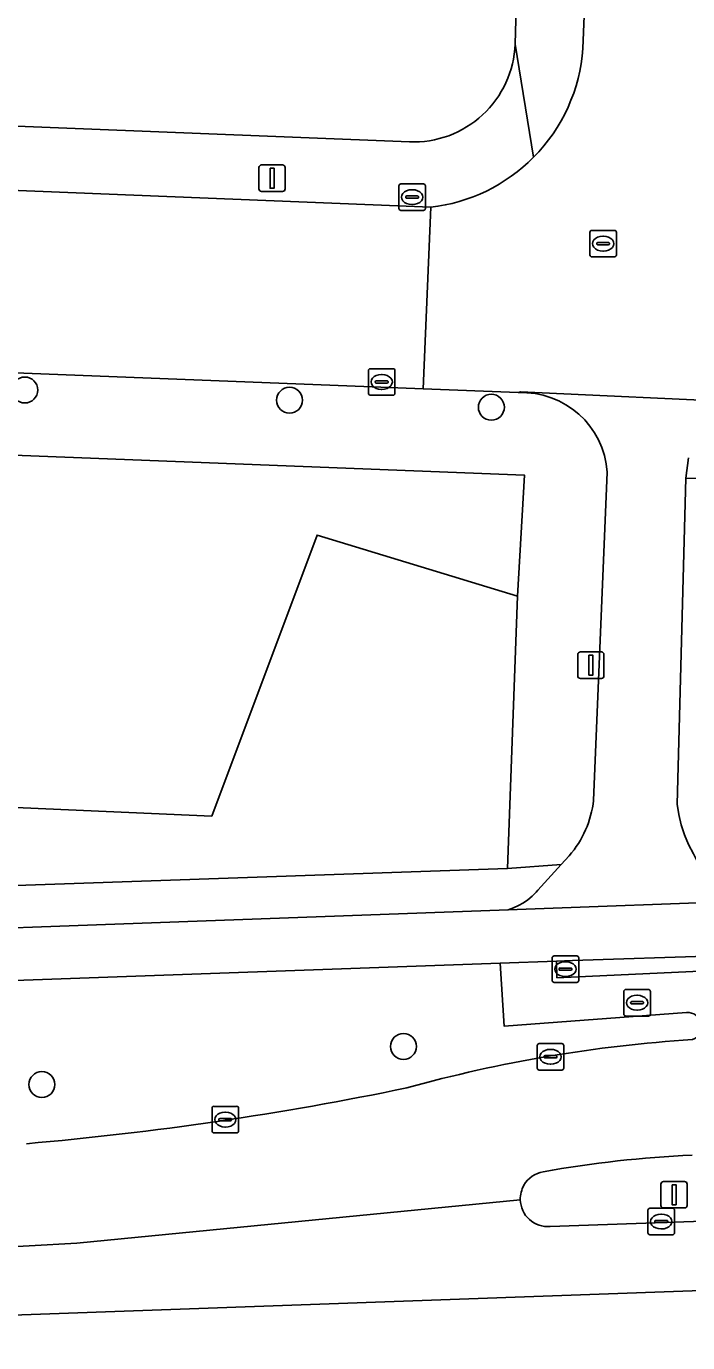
# Model space of a CAD drawing. Extents: x 161354 to 162026, y 386504 to 387460.
# Drawn here: x 161584.48 to 161609.4, y 386510.8 to 386560.43 of the extents above; entities that cross this region are included whole.
import ezdxf

# ---------------------------------------------------------------- set-up
doc = ezdxf.new("R2010")
doc.units = 0
for name, color, linetype in [('IMGEO_Berm_groen', 7, 'Continuous'), ('IMGEO_Boom', 7, 'Continuous'), ('IMGEO_Erf', 7, 'Continuous'), ('IMGEO_Fietspad_gesloten', 7, 'Continuous'), ('IMGEO_Fietspad_open', 7, 'Continuous'), ('IMGEO_Groenvoorziening', 7, 'Continuous'), ('IMGEO_Kolk', 7, 'Continuous'), ('IMGEO_Lichtmast', 7, 'Continuous'), ('IMGEO_Rijbaan_lokaal_open', 7, 'Continuous'), ('IMGEO_Rijbaan_regionaal_gesloten', 7, 'Continuous'), ('IMGEO_Rioolput', 7, 'Continuous'), ('IMGEO_Verkeerseiland_gesloten', 7, 'Continuous'), ('IMGEO_Voetpad_open', 7, 'Continuous')]:
    doc.layers.add(name, color=color, linetype=linetype)

msp = doc.modelspace()

# ---------------------------------------------------------------- linework, layer by layer
at = {"layer": 'IMGEO_Berm_groen'}
for points in [[(161628.584, 386525.675), (161621.305, 386525.728), (161605.053, 386525.207), (161604.457, 386525.185), (161604.471, 386524.558), (161612.838, 386524.948), (161612.862, 386522.785)], [(161609.358, 386523.247), (161602.481, 386522.734), (161602.335, 386525.109), (161565.359, 386523.787), (161564.071, 386523.717)]]:
    msp.add_lwpolyline(points, dxfattribs=at)
for centre, radius, start, end in [((161609.39, 386522.718), 0.53, 290.4652, 93.4416), ((161612.88, 386469.983), 52.343, 93.6197, 105.5846), ((161573.698, 386641.69), 123.862, 274.99211, 281.70078)]:
    msp.add_arc(centre, radius, start, end, dxfattribs=at)
at = {"layer": 'IMGEO_Boom'}
for centre in [(161584.418, 386546.717), (161594.396, 386546.333), (161602.001, 386546.066), (161598.688, 386521.966), (161585.062, 386520.528)]:
    msp.add_circle(centre, 0.489, dxfattribs=at)
at = {"layer": 'IMGEO_Erf'}
for points in [[(161602.893, 386559.762), (161603.009, 386563.881)], [(161500, 386560.017), (161598.914, 386556.074)]]:
    msp.add_lwpolyline(points, dxfattribs=at)
msp.add_arc((161599.069, 386559.898), 3.827, 267.6832, 357.9695, dxfattribs=at)
at = {"layer": 'IMGEO_Fietspad_gesloten'}
for points in [[(161628.675, 386527.682), (161621.19, 386527.779), (161612.144, 386527.468), (161602.639, 386527.118), (161566.083, 386525.787)], [(161564.071, 386523.717), (161565.359, 386523.787), (161602.335, 386525.109), (161604.457, 386525.185), (161605.053, 386525.207), (161621.305, 386525.728), (161628.584, 386525.675)]]:
    msp.add_lwpolyline(points, dxfattribs=at)
at = {"layer": 'IMGEO_Fietspad_open'}
for points in [[(161611.806, 386546.251), (161603.104, 386546.651), (161603.009, 386546.619)], [(161609.331, 386543.387), (161609.427, 386544.161)], [(161606.37, 386543.617), (161605.85, 386531.244)], [(161609.727, 386528.999), (161609.618, 386529.233), (161609.43, 386529.582), (161609.274, 386529.947), (161609.151, 386530.325), (161609.063, 386530.712), (161609.009, 386531.105), (161609.331, 386543.387)], [(161604.932, 386529.157), (161604.637, 386528.831), (161603.75, 386527.852), (161603.685, 386527.778), (161603.538, 386527.63), (161603.378, 386527.496), (161603.206, 386527.377), (161603.025, 386527.274), (161602.836, 386527.187), (161602.639, 386527.118), (161612.144, 386527.468)]]:
    msp.add_lwpolyline(points, dxfattribs=at)
for centre, radius, start, end in [((161603.147, 386543.391), 3.231, 4.0041, 92.4543), ((161602.071, 386531.661), 3.802, 318.8082, 353.7057)]:
    msp.add_arc(centre, radius, start, end, dxfattribs=at)
at = {"layer": 'IMGEO_Groenvoorziening'}
for points in [[(161595.433, 386541.246), (161602.987, 386538.947), (161603.247, 386543.507), (161499.936, 386547.558), (161497.644, 386547.873), (161491.273, 386534.461), (161498.426, 386530.057), (161500, 386529.235), (161505.542, 386526.338), (161510.29, 386526.191), (161517.067, 386525.025), (161518.184, 386524.49), (161518.64, 386523.905), (161518.994, 386523.054), (161519.084, 386522.422), (161519.554, 386522.439)], [(161674.473, 386537.581), (161665.672, 386535.453), (161665.135, 386535.323), (161659.785, 386535.535), (161657.889, 386535.61), (161625.504, 386536.891), (161620.861, 386537.074), (161620.315, 386537.096), (161620.594, 386542.953), (161619.755, 386542.989), (161618.122, 386543.059), (161612.147, 386543.314), (161609.331, 386543.387), (161609.009, 386531.105), (161609.063, 386530.712), (161609.151, 386530.325), (161609.274, 386529.947), (161609.43, 386529.582), (161609.618, 386529.233), (161609.727, 386528.999), (161621.088, 386529.373), (161628.717, 386529.325)], [(161541.234, 386524.591), (161546.114, 386525.354), (161544.917, 386528.512), (161549.184, 386536.378), (161557.662, 386535.762), (161567.289, 386531.721), (161591.465, 386530.65), (161595.433, 386541.246)], [(161565.945, 386527.41), (161602.603, 386528.678), (161602.987, 386538.947), (161595.433, 386541.246), (161591.465, 386530.65), (161567.289, 386531.721)]]:
    msp.add_lwpolyline(points, dxfattribs=at)
at = {"layer": 'IMGEO_Kolk'}
for p, q in [((161598.513, 386553.564), (161598.513, 386554.416)), ((161598.588, 386554.49), (161599.44, 386554.49)), ((161599.514, 386554.416), (161599.514, 386553.564)), ((161598.772, 386553.984), (161598.772, 386553.996)), ((161599.21, 386553.947), (161598.812, 386553.947)), ((161598.815, 386554.033), (161599.213, 386554.033)), ((161599.001, 386554.27), (161599.026, 386554.27)), ((161599.256, 386553.996), (161599.256, 386553.984)), ((161599.44, 386553.49), (161598.588, 386553.49)), ((161599.024, 386553.71), (161598.999, 386553.71)), ((161597.367, 386546.595), (161597.367, 386547.447)), ((161597.442, 386547.521), (161598.294, 386547.521)), ((161598.368, 386547.447), (161598.368, 386546.595)), ((161597.626, 386547.015), (161597.626, 386547.027)), ((161598.064, 386546.978), (161597.666, 386546.978)), ((161597.669, 386547.064), (161598.067, 386547.064)), ((161597.855, 386547.301), (161597.88, 386547.301)), ((161598.11, 386547.027), (161598.11, 386547.015)), ((161598.294, 386546.521), (161597.442, 386546.521)), ((161597.878, 386546.741), (161597.853, 386546.741)), ((161604.291, 386524.454), (161604.291, 386525.306)), ((161604.366, 386525.38), (161605.218, 386525.38)), ((161604.779, 386525.16), (161604.804, 386525.16)), ((161605.292, 386525.306), (161605.292, 386524.454)), ((161604.55, 386524.874), (161604.55, 386524.886)), ((161604.988, 386524.837), (161604.59, 386524.837)), ((161604.593, 386524.923), (161604.991, 386524.923)), ((161604.802, 386524.6), (161604.777, 386524.6)), ((161605.034, 386524.886), (161605.034, 386524.874)), ((161605.218, 386524.38), (161604.366, 386524.38)), ((161603.73, 386521.149), (161603.73, 386522.001)), ((161603.805, 386522.075), (161604.657, 386522.075)), ((161604.032, 386521.618), (161604.43, 386521.618)), ((161604.218, 386521.855), (161604.243, 386521.855)), ((161604.731, 386522.001), (161604.731, 386521.149)), ((161603.989, 386521.569), (161603.989, 386521.581)), ((161604.427, 386521.532), (161604.029, 386521.532)), ((161604.241, 386521.295), (161604.216, 386521.295)), ((161604.473, 386521.581), (161604.473, 386521.569)), ((161604.657, 386521.075), (161603.805, 386521.075)), ((161591.474, 386518.781), (161591.474, 386519.633)), ((161591.549, 386519.707), (161592.401, 386519.707)), ((161592.475, 386519.633), (161592.475, 386518.781)), ((161591.733, 386519.201), (161591.733, 386519.213)), ((161592.171, 386519.164), (161591.773, 386519.164)), ((161591.776, 386519.25), (161592.174, 386519.25)), ((161591.962, 386519.487), (161591.987, 386519.487)), ((161592.217, 386519.213), (161592.217, 386519.201)), ((161592.401, 386518.707), (161591.549, 386518.707)), ((161591.985, 386518.927), (161591.96, 386518.927)), ((161607.903, 386514.938), (161607.903, 386515.79)), ((161607.978, 386515.864), (161608.83, 386515.864)), ((161608.391, 386515.644), (161608.416, 386515.644)), ((161608.904, 386515.79), (161608.904, 386514.938)), ((161608.162, 386515.358), (161608.162, 386515.37)), ((161608.6, 386515.321), (161608.202, 386515.321)), ((161608.205, 386515.407), (161608.603, 386515.407)), ((161608.646, 386515.37), (161608.646, 386515.358)), ((161608.83, 386514.864), (161607.978, 386514.864)), ((161608.414, 386515.084), (161608.389, 386515.084))]:
    msp.add_line(p, q, dxfattribs=at)
for points in [[(161598.513, 386553.564), (161598.513, 386554.416)], [(161598.588, 386554.49), (161599.44, 386554.49)], [(161599.514, 386554.416), (161599.514, 386553.564)], [(161599.44, 386553.49), (161598.588, 386553.49)], [(161597.367, 386546.595), (161597.367, 386547.447)], [(161597.442, 386547.521), (161598.294, 386547.521)], [(161598.368, 386547.447), (161598.368, 386546.595)], [(161598.294, 386546.521), (161597.442, 386546.521)], [(161604.291, 386524.454), (161604.291, 386525.306)], [(161604.366, 386525.38), (161605.218, 386525.38)], [(161605.292, 386525.306), (161605.292, 386524.454)], [(161605.218, 386524.38), (161604.366, 386524.38)], [(161603.73, 386521.149), (161603.73, 386522.001)], [(161603.805, 386522.075), (161604.657, 386522.075)], [(161604.731, 386522.001), (161604.731, 386521.149)], [(161604.657, 386521.075), (161603.805, 386521.075)], [(161591.474, 386518.781), (161591.474, 386519.633)], [(161591.549, 386519.707), (161592.401, 386519.707)], [(161592.475, 386519.633), (161592.475, 386518.781)], [(161592.401, 386518.707), (161591.549, 386518.707)], [(161607.903, 386514.938), (161607.903, 386515.79)], [(161607.978, 386515.864), (161608.83, 386515.864)], [(161608.904, 386515.79), (161608.904, 386514.938)], [(161608.83, 386514.864), (161607.978, 386514.864)]]:
    msp.add_lwpolyline(points, dxfattribs=at)
for centre, radius, start, end in [((161598.59, 386554.414), 0.0765, 91.552, 178.448), ((161598.59, 386554.414), 0.0765, 91.552, 178.448), ((161599.438, 386554.414), 0.0765, 1.552, 88.448), ((161599.438, 386554.414), 0.0765, 1.552, 88.448), ((161598.812, 386553.993), 0.0403, 85.8775, 175.7526), ((161598.809, 386553.983), 0.0366, 178.938, 274.7102), ((161599.213, 386553.99), 0.043, 264.8664, 352.4533), ((161599.217, 386553.995), 0.0386, 1.7309, 96.639), ((161598.59, 386553.566), 0.0765, 181.552, 268.448), ((161598.59, 386553.566), 0.0765, 181.552, 268.448), ((161599.438, 386553.566), 0.0765, 271.552, 358.448), ((161599.438, 386553.566), 0.0765, 271.552, 358.448), ((161597.444, 386547.445), 0.0765, 91.552, 178.448), ((161597.444, 386547.445), 0.0765, 91.552, 178.448), ((161598.292, 386547.445), 0.0765, 1.552, 88.448), ((161598.292, 386547.445), 0.0765, 1.552, 88.448), ((161597.666, 386547.024), 0.0403, 85.8775, 175.7526), ((161597.663, 386547.014), 0.0366, 178.938, 274.7102), ((161598.067, 386547.021), 0.043, 264.8664, 352.4533), ((161598.071, 386547.026), 0.0386, 1.7309, 96.639), ((161597.444, 386546.597), 0.0765, 181.552, 268.448), ((161597.444, 386546.597), 0.0765, 181.552, 268.448), ((161598.292, 386546.597), 0.0765, 271.552, 358.448), ((161598.292, 386546.597), 0.0765, 271.552, 358.448), ((161604.368, 386525.304), 0.0765, 91.552, 178.448), ((161604.368, 386525.304), 0.0765, 91.552, 178.448), ((161605.216, 386525.304), 0.0765, 1.552, 88.448), ((161605.216, 386525.304), 0.0765, 1.552, 88.448), ((161604.59, 386524.883), 0.0403, 85.8775, 175.7526), ((161604.587, 386524.873), 0.0366, 178.938, 274.7102), ((161604.991, 386524.88), 0.043, 264.8664, 352.4533), ((161604.995, 386524.885), 0.0386, 1.7309, 96.639), ((161604.368, 386524.456), 0.0765, 181.552, 268.448), ((161604.368, 386524.456), 0.0765, 181.552, 268.448), ((161605.216, 386524.456), 0.0765, 271.552, 358.448), ((161605.216, 386524.456), 0.0765, 271.552, 358.448), ((161603.807, 386521.999), 0.0765, 91.552, 178.448), ((161603.807, 386521.999), 0.0765, 91.552, 178.448), ((161604.029, 386521.578), 0.0403, 85.8775, 175.7526), ((161604.434, 386521.58), 0.0386, 1.7309, 96.639), ((161604.655, 386521.999), 0.0765, 1.552, 88.448), ((161604.655, 386521.999), 0.0765, 1.552, 88.448), ((161603.807, 386521.151), 0.0765, 181.552, 268.448), ((161603.807, 386521.151), 0.0765, 181.552, 268.448), ((161604.026, 386521.568), 0.0366, 178.938, 274.7102), ((161604.43, 386521.575), 0.043, 264.8664, 352.4533), ((161604.655, 386521.151), 0.0765, 271.552, 358.448), ((161604.655, 386521.151), 0.0765, 271.552, 358.448), ((161591.551, 386519.631), 0.0765, 91.552, 178.448), ((161591.551, 386519.631), 0.0765, 91.552, 178.448), ((161592.399, 386519.631), 0.0765, 1.552, 88.448), ((161592.399, 386519.631), 0.0765, 1.552, 88.448), ((161591.773, 386519.21), 0.0403, 85.8775, 175.7526), ((161591.77, 386519.2), 0.0366, 178.938, 274.7102), ((161592.174, 386519.207), 0.043, 264.8664, 352.4533), ((161592.178, 386519.212), 0.0386, 1.7309, 96.639), ((161591.551, 386518.783), 0.0765, 181.552, 268.448), ((161591.551, 386518.783), 0.0765, 181.552, 268.448), ((161592.399, 386518.783), 0.0765, 271.552, 358.448), ((161592.399, 386518.783), 0.0765, 271.552, 358.448), ((161607.98, 386515.788), 0.0765, 91.552, 178.448), ((161607.98, 386515.788), 0.0765, 91.552, 178.448), ((161608.828, 386515.788), 0.0765, 1.552, 88.448), ((161608.828, 386515.788), 0.0765, 1.552, 88.448), ((161608.202, 386515.367), 0.0403, 85.8775, 175.7526), ((161608.199, 386515.357), 0.0366, 178.938, 274.7102), ((161608.603, 386515.364), 0.043, 264.8664, 352.4533), ((161608.607, 386515.369), 0.0386, 1.7309, 96.639), ((161607.98, 386514.94), 0.0765, 181.552, 268.448), ((161607.98, 386514.94), 0.0765, 181.552, 268.448), ((161608.828, 386514.94), 0.0765, 271.552, 358.448), ((161608.828, 386514.94), 0.0765, 271.552, 358.448)]:
    msp.add_arc(centre, radius, start, end, dxfattribs=at)
for centre, major_axis, ratio, start_param, end_param in [((161599, 386553.99), (-0.387, 0.002), 0.722429, 4.712389, 7.853982), ((161599.025, 386553.99), (-0.39, 0.002), 0.717154, 1.570796, 4.712389), ((161597.854, 386547.021), (-0.387, 0.002), 0.722429, 4.712389, 7.853982), ((161597.879, 386547.021), (-0.39, 0.002), 0.717154, 1.570796, 4.712389), ((161604.778, 386524.88), (-0.387, 0.002), 0.722429, 4.712389, 7.853982), ((161604.803, 386524.88), (-0.39, 0.002), 0.717154, 1.570796, 4.712389), ((161604.217, 386521.575), (-0.387, 0.002), 0.722429, 4.712389, 7.853982), ((161604.242, 386521.575), (-0.39, 0.002), 0.717154, 1.570796, 4.712389), ((161591.961, 386519.207), (-0.387, 0.002), 0.722429, 4.712389, 7.853982), ((161591.986, 386519.207), (-0.39, 0.002), 0.717154, 1.570796, 4.712389), ((161608.39, 386515.364), (-0.387, 0.002), 0.722429, 4.712389, 7.853982), ((161608.415, 386515.364), (-0.39, 0.002), 0.717154, 1.570796, 4.712389)]:
    msp.add_ellipse(centre, major_axis=major_axis, ratio=ratio, start_param=start_param, end_param=end_param, dxfattribs=at)
at = {"layer": 'IMGEO_Lichtmast'}
for p, q in [((161593.24, 386554.303), (161593.24, 386555.103)), ((161593.24, 386555.103), (161593.24, 386554.303)), ((161593.34, 386555.203), (161594.13, 386555.203)), ((161594.13, 386555.203), (161593.34, 386555.203)), ((161594.23, 386555.103), (161594.23, 386554.303)), ((161594.23, 386554.303), (161594.23, 386555.103)), ((161594.13, 386554.203), (161593.34, 386554.203)), ((161593.34, 386554.203), (161594.13, 386554.203)), ((161605.255, 386535.941), (161605.255, 386536.741)), ((161605.255, 386536.741), (161605.255, 386535.941)), ((161605.355, 386536.841), (161606.145, 386536.841)), ((161606.145, 386536.841), (161605.355, 386536.841)), ((161606.245, 386536.741), (161606.245, 386535.941)), ((161606.245, 386535.941), (161606.245, 386536.741)), ((161606.145, 386535.841), (161605.355, 386535.841)), ((161605.355, 386535.841), (161606.145, 386535.841)), ((161608.391, 386515.974), (161608.391, 386516.774)), ((161608.391, 386516.774), (161608.391, 386515.974)), ((161608.491, 386516.874), (161609.281, 386516.874)), ((161609.281, 386516.874), (161608.491, 386516.874)), ((161609.381, 386516.774), (161609.381, 386515.974)), ((161609.381, 386515.974), (161609.381, 386516.774)), ((161609.281, 386515.874), (161608.491, 386515.874)), ((161608.491, 386515.874), (161609.281, 386515.874))]:
    msp.add_line(p, q, dxfattribs=at)
for points in [[(161593.66, 386555.078), (161593.81, 386555.078), (161593.81, 386554.328), (161593.66, 386554.328), (161593.66, 386555.078)], [(161605.675, 386536.716), (161605.825, 386536.716), (161605.825, 386535.966), (161605.675, 386535.966), (161605.675, 386536.716)], [(161608.811, 386516.749), (161608.961, 386516.749), (161608.961, 386515.999), (161608.811, 386515.999), (161608.811, 386516.749)]]:
    msp.add_lwpolyline(points, dxfattribs=at)
for centre, start, end in [((161593.34, 386555.103), 90, 180), ((161593.34, 386555.103), 90, 180), ((161594.13, 386555.103), 0, 90), ((161594.13, 386555.103), 360, 90), ((161593.34, 386554.303), 180, 270), ((161593.34, 386554.303), 180, 270), ((161594.13, 386554.303), 270, 0), ((161594.13, 386554.303), 270, 0), ((161605.355, 386536.741), 90, 180), ((161605.355, 386536.741), 90, 180), ((161606.145, 386536.741), 0, 90), ((161606.145, 386536.741), 360, 90), ((161605.355, 386535.941), 180, 270), ((161605.355, 386535.941), 180, 270), ((161606.145, 386535.941), 270, 0), ((161606.145, 386535.941), 270, 0), ((161608.491, 386516.774), 90, 180), ((161608.491, 386516.774), 90, 180), ((161609.281, 386516.774), 0, 90), ((161609.281, 386516.774), 360, 90), ((161608.491, 386515.974), 180, 270), ((161608.491, 386515.974), 180, 270), ((161609.281, 386515.974), 270, 0), ((161609.281, 386515.974), 270, 0)]:
    msp.add_arc(centre, 0.1, start, end, dxfattribs=at)
at = {"layer": 'IMGEO_Rijbaan_lokaal_open'}
for points in [[(161613.924, 386594.486), (161614.498, 386608.818), (161607.433, 386609.1), (161606.347, 386581.946), (161605.615, 386563.622), (161605.454, 386559.596)], [(161599.714, 386553.61), (161599.434, 386546.759), (161603.009, 386546.619), (161603.104, 386546.651), (161611.806, 386546.251), (161611.869, 386546.939), (161611.972, 386550.089), (161612.029, 386551.931), (161613.23, 386575.891), (161613.261, 386576.63), (161613.255, 386576.896), (161613.862, 386593.821), (161613.924, 386594.486)], [(161599.714, 386553.61), (161499.912, 386557.647)], [(161497.521, 386550.877), (161500.134, 386550.654), (161599.434, 386546.759), (161599.714, 386553.61)]]:
    msp.add_lwpolyline(points, dxfattribs=at)
for centre, radius, start, end in [((161598.971, 386560.065), 6.5, 315.2863, 355.8595), ((161598.979, 386560.057), 6.489, 276.508, 315.2899)]:
    msp.add_arc(centre, radius, start, end, dxfattribs=at)
at = {"layer": 'IMGEO_Rijbaan_regionaal_gesloten'}
for points in [[(161772.996, 386521.511), (161772.876, 386521.518), (161755.498, 386520.356), (161637.588, 386516.334), (161618.87, 386515.699), (161618.85, 386515.7), (161613.576, 386515.516), (161609.616, 386515.365), (161604.213, 386515.175)], [(161555.079, 386510.796), (161558.33, 386510.912), (161781.499, 386518.91), (161777.972, 386519.146), (161772.972, 386519.496)], [(161557.763, 386512.711), (161573.787, 386513.839), (161586.379, 386514.544), (161603.091, 386516.185)], [(161603.091, 386516.185), (161586.379, 386514.544), (161573.787, 386513.839), (161557.763, 386512.711)]]:
    msp.add_lwpolyline(points, dxfattribs=at)
for centre, radius, start, end in [((161612.88, 386469.983), 52.343, 93.6197, 105.5846), ((161573.698, 386641.69), 123.862, 274.99211, 281.70078), ((161611.434, 386475.704), 42.205, 92.5337, 100.2094), ((161604.133, 386516.214), 1.043, 99.9572, 150.0162), ((161604.147, 386516.211), 1.056, 150.2356, 181.398), ((161604.134, 386516.216), 1.044, 181.6876, 274.3267)]:
    msp.add_arc(centre, radius, start, end, dxfattribs=at)
at = {"layer": 'IMGEO_Rioolput'}
for p, q in [((161605.711, 386551.81), (161605.711, 386552.662)), ((161605.786, 386552.736), (161606.638, 386552.736)), ((161606.199, 386552.516), (161606.224, 386552.516)), ((161606.712, 386552.662), (161606.712, 386551.81)), ((161605.97, 386552.23), (161605.97, 386552.242)), ((161606.408, 386552.193), (161606.01, 386552.193)), ((161606.013, 386552.279), (161606.411, 386552.279)), ((161606.222, 386551.956), (161606.197, 386551.956)), ((161606.454, 386552.242), (161606.454, 386552.23)), ((161606.638, 386551.736), (161605.786, 386551.736)), ((161607.066, 386524.113), (161607.918, 386524.113)), ((161606.991, 386523.187), (161606.991, 386524.039)), ((161607.25, 386523.607), (161607.25, 386523.619)), ((161607.293, 386523.656), (161607.691, 386523.656)), ((161607.479, 386523.893), (161607.504, 386523.893)), ((161607.734, 386523.619), (161607.734, 386523.607)), ((161607.992, 386524.039), (161607.992, 386523.187)), ((161607.918, 386523.113), (161607.066, 386523.113)), ((161607.688, 386523.57), (161607.29, 386523.57)), ((161607.502, 386523.333), (161607.477, 386523.333))]:
    msp.add_line(p, q, dxfattribs=at)
for points in [[(161605.711, 386551.81), (161605.711, 386552.662)], [(161605.786, 386552.736), (161606.638, 386552.736)], [(161606.712, 386552.662), (161606.712, 386551.81)], [(161606.638, 386551.736), (161605.786, 386551.736)], [(161607.066, 386524.113), (161607.918, 386524.113)], [(161606.991, 386523.187), (161606.991, 386524.039)], [(161607.992, 386524.039), (161607.992, 386523.187)], [(161607.918, 386523.113), (161607.066, 386523.113)]]:
    msp.add_lwpolyline(points, dxfattribs=at)
for centre, radius, start, end in [((161605.788, 386552.66), 0.0765, 91.552, 178.448), ((161605.788, 386552.66), 0.0765, 91.552, 178.448), ((161606.636, 386552.66), 0.0765, 1.552, 88.448), ((161606.636, 386552.66), 0.0765, 1.552, 88.448), ((161606.01, 386552.239), 0.0403, 85.8775, 175.7526), ((161606.007, 386552.229), 0.0366, 178.938, 274.7102), ((161606.411, 386552.236), 0.043, 264.8664, 352.4533), ((161606.415, 386552.241), 0.0386, 1.7309, 96.639), ((161605.788, 386551.812), 0.0765, 181.552, 268.448), ((161605.788, 386551.812), 0.0765, 181.552, 268.448), ((161606.636, 386551.812), 0.0765, 271.552, 358.448), ((161606.636, 386551.812), 0.0765, 271.552, 358.448), ((161607.068, 386524.037), 0.0765, 91.552, 178.448), ((161607.068, 386524.037), 0.0765, 91.552, 178.448), ((161607.916, 386524.037), 0.0765, 1.552, 88.448), ((161607.916, 386524.037), 0.0765, 1.552, 88.448), ((161607.29, 386523.616), 0.0403, 85.8775, 175.7526), ((161607.287, 386523.606), 0.0366, 178.938, 274.7102), ((161607.691, 386523.613), 0.043, 264.8664, 352.4533), ((161607.695, 386523.618), 0.0386, 1.7309, 96.639), ((161607.068, 386523.189), 0.0765, 181.552, 268.448), ((161607.068, 386523.189), 0.0765, 181.552, 268.448), ((161607.916, 386523.189), 0.0765, 271.552, 358.448), ((161607.916, 386523.189), 0.0765, 271.552, 358.448)]:
    msp.add_arc(centre, radius, start, end, dxfattribs=at)
for centre, major_axis, ratio, start_param, end_param in [((161606.198, 386552.236), (-0.387, 0.002), 0.722429, 4.712389, 7.853982), ((161606.223, 386552.236), (-0.39, 0.002), 0.717154, 1.570796, 4.712389), ((161607.478, 386523.613), (-0.387, 0.002), 0.722429, 4.712389, 7.853982), ((161607.503, 386523.613), (-0.39, 0.002), 0.717154, 1.570796, 4.712389)]:
    msp.add_ellipse(centre, major_axis=major_axis, ratio=ratio, start_param=start_param, end_param=end_param, dxfattribs=at)
at = {"layer": 'IMGEO_Verkeerseiland_gesloten'}
msp.add_lwpolyline([(161604.213, 386515.175), (161609.616, 386515.365)], dxfattribs=at)
for centre, radius, start, end in [((161611.434, 386475.704), 42.205, 92.5337, 100.2094), ((161604.133, 386516.214), 1.043, 99.9572, 150.0162), ((161604.147, 386516.211), 1.056, 150.2356, 181.398), ((161604.134, 386516.216), 1.044, 181.6876, 274.3267)]:
    msp.add_arc(centre, radius, start, end, dxfattribs=at)
at = {"layer": 'IMGEO_Voetpad_open'}
for points in [[(161606.033, 386640.265), (161605.929, 386636.66), (161605.947, 386636.525), (161605.75, 386631.175), (161605.731, 386631.028), (161603.776, 386583.302), (161603.721, 386581.965), (161603.602, 386578.951), (161603.484, 386575.937), (161603.365, 386572.923), (161603.246, 386569.909), (161603.128, 386566.895), (161603.009, 386563.881), (161602.893, 386559.762), (161603.59, 386555.492)], [(161605.454, 386559.596), (161605.615, 386563.622), (161605.13, 386563.641), (161605.905, 386581.964), (161606.347, 386581.946), (161607.433, 386609.1), (161607.544, 386611.878), (161608.379, 386632.764)], [(161598.914, 386556.074), (161500, 386560.017)], [(161603.59, 386555.492), (161602.893, 386559.762)], [(161499.912, 386557.647), (161599.714, 386553.61)], [(161609.427, 386544.161), (161609.331, 386543.387), (161612.147, 386543.314), (161618.122, 386543.059), (161619.755, 386542.989), (161620.187, 386553.357)], [(161603.009, 386546.619), (161599.434, 386546.759), (161500.134, 386550.654), (161497.521, 386550.877)], [(161497.644, 386547.873), (161499.936, 386547.558), (161603.247, 386543.507), (161602.987, 386538.947), (161602.603, 386528.678), (161604.637, 386528.831), (161604.932, 386529.157)], [(161605.85, 386531.244), (161606.37, 386543.617)], [(161603.206, 386527.377), (161603.378, 386527.496), (161603.538, 386527.63), (161603.685, 386527.778), (161603.75, 386527.852), (161604.637, 386528.831), (161602.603, 386528.678), (161565.945, 386527.41)], [(161566.083, 386525.787), (161602.639, 386527.118), (161602.836, 386527.187), (161603.025, 386527.274), (161603.206, 386527.377)], [(161612.862, 386522.785), (161612.838, 386524.948), (161604.471, 386524.558), (161604.457, 386525.185), (161602.335, 386525.109), (161602.481, 386522.734), (161609.358, 386523.247)]]:
    msp.add_lwpolyline(points, dxfattribs=at)
for centre, radius, start, end in [((161599.069, 386559.898), 3.827, 267.6832, 357.9695), ((161598.971, 386560.065), 6.5, 315.2863, 355.8595), ((161598.979, 386560.057), 6.489, 276.508, 315.2899), ((161603.147, 386543.391), 3.231, 4.0041, 92.4543), ((161602.071, 386531.661), 3.802, 318.8082, 353.7057), ((161609.39, 386522.718), 0.53, 290.4652, 93.4416)]:
    msp.add_arc(centre, radius, start, end, dxfattribs=at)

doc.saveas('drawing.dxf')
